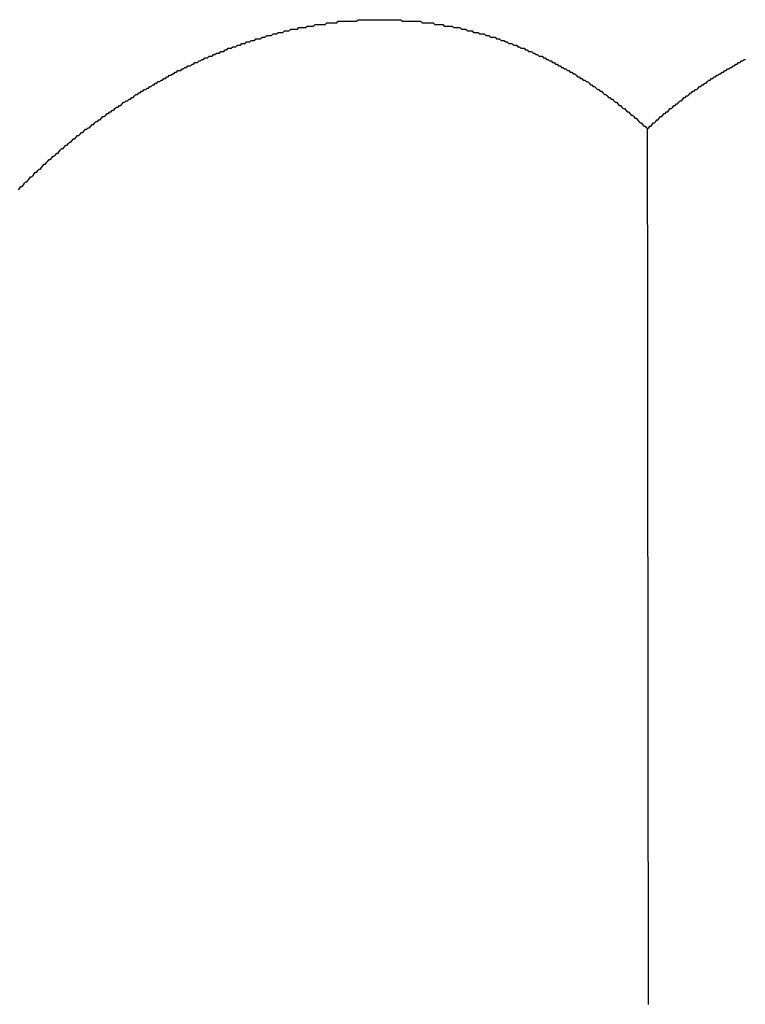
# Model space of a CAD drawing. Extents: x 1107 to 4046, y 937 to 3355.
# Tile 571 of 656: x 2182.986 to 2183.443, y 2684.705 to 2685.325. Entities that reach past the tile are written whole.
import ezdxf

# ---------------------------------------------------------------- set-up
doc = ezdxf.new("R2010")
doc.units = 0
doc.layers.add('KF_VIDA_L___C_REAR', color=7, linetype='CONTINUOUS')

# ---------------------------------------------------------------- blocks, each defined once
blk = doc.blocks.new('KF_VIDA_L___C_REAR')
at = {"layer": 'KF_VIDA_L___C_REAR'}
for points in [[(-3.99355, 996.005, 0), (-3.99281, 996.006, 0), (-3.99206, 996.007, 0), (-3.99131, 996.007, 0), (-3.99056, 996.008, 0), (-3.98981, 996.009, 0), (-3.98905, 996.01, 0), (-3.9883, 996.01, 0), (-3.98754, 996.011, 0), (-3.98678, 996.012, 0), (-3.98601, 996.013, 0), (-3.98525, 996.013, 0), (-3.98448, 996.014, 0), (-3.98371, 996.015, 0), (-3.98294, 996.016, 0), (-3.98217, 996.016, 0), (-3.98139, 996.017, 0), (-3.98062, 996.018, 0), (-3.97984, 996.018, 0), (-3.97906, 996.019, 0), (-3.97827, 996.02, 0), (-3.97749, 996.021, 0), (-3.9767, 996.021, 0), (-3.97591, 996.022, 0), (-3.97512, 996.023, 0), (-3.97433, 996.024, 0), (-3.97354, 996.024, 0), (-3.97274, 996.025, 0), (-3.97194, 996.026, 0), (-3.97114, 996.026, 0), (-3.97034, 996.027, 0), (-3.96954, 996.028, 0), (-3.96873, 996.028, 0), (-3.96793, 996.029, 0), (-3.96712, 996.03, 0), (-3.96631, 996.031, 0), (-3.9655, 996.031, 0), (-3.96468, 996.032, 0), (-3.96387, 996.033, 0), (-3.96305, 996.033, 0), (-3.96223, 996.034, 0), (-3.96141, 996.035, 0), (-3.96059, 996.035, 0), (-3.95977, 996.036, 0), (-3.95894, 996.037, 0), (-3.95812, 996.037, 0), (-3.95729, 996.038, 0), (-3.95646, 996.039, 0), (-3.95563, 996.039, 0), (-3.9548, 996.04, 0), (-3.95396, 996.041, 0), (-3.95313, 996.041, 0), (-3.95229, 996.042, 0), (-3.95145, 996.043, 0), (-3.95061, 996.043, 0), (-3.94977, 996.044, 0), (-3.94893, 996.044, 0), (-3.94809, 996.045, 0), (-3.94724, 996.046, 0), (-3.9464, 996.046, 0), (-3.94555, 996.047, 0), (-3.9447, 996.048, 0), (-3.94385, 996.048, 0), (-3.943, 996.049, 0), (-3.94215, 996.049, 0), (-3.9413, 996.05, 0), (-3.94044, 996.051, 0), (-3.93959, 996.051, 0), (-3.93873, 996.052, 0), (-3.93788, 996.053, 0), (-3.93702, 996.053, 0), (-3.93616, 996.054, 0), (-3.9353, 996.054, 0), (-3.93444, 996.055, 0), (-3.93358, 996.055, 0), (-3.93271, 996.056, 0), (-3.93185, 996.057, 0), (-3.93098, 996.057, 0), (-3.93012, 996.058, 0), (-3.92925, 996.058, 0), (-3.92838, 996.059, 0), (-3.92752, 996.06, 0), (-3.92665, 996.06, 0), (-3.92578, 996.061, 0), (-3.92491, 996.061, 0), (-3.92403, 996.062, 0), (-3.92316, 996.062, 0), (-3.92229, 996.063, 0), (-3.92142, 996.063, 0), (-3.92054, 996.064, 0), (-3.91967, 996.065, 0), (-3.91879, 996.065, 0), (-3.91792, 996.066, 0), (-3.91704, 996.066, 0), (-3.91616, 996.067, 0), (-3.91528, 996.067, 0), (-3.91441, 996.068, 0), (-3.91353, 996.068, 0), (-3.91265, 996.069, 0), (-3.91177, 996.069, 0), (-3.91089, 996.07, 0), (-3.91001, 996.07, 0), (-3.90913, 996.071, 0), (-3.90825, 996.071, 0), (-3.90736, 996.072, 0), (-3.90648, 996.072, 0), (-3.9056, 996.073, 0), (-3.90472, 996.073, 0), (-3.90383, 996.074, 0), (-3.90295, 996.074, 0), (-3.90207, 996.075, 0), (-3.90118, 996.075, 0), (-3.9003, 996.076, 0), (-3.89941, 996.076, 0), (-3.89853, 996.077, 0), (-3.89765, 996.077, 0), (-3.89676, 996.078, 0), (-3.89588, 996.078, 0), (-3.89499, 996.079, 0), (-3.89411, 996.079, 0), (-3.89322, 996.08, 0), (-3.89234, 996.08, 0), (-3.89145, 996.08, 0), (-3.89057, 996.081, 0), (-3.88968, 996.081, 0), (-3.8888, 996.082, 0), (-3.88791, 996.082, 0), (-3.88703, 996.083, 0), (-3.88614, 996.083, 0), (-3.88526, 996.083, 0), (-3.88437, 996.084, 0), (-3.88349, 996.084, 0), (-3.8826, 996.085, 0), (-3.88172, 996.085, 0), (-3.88083, 996.085, 0), (-3.87994, 996.086, 0), (-3.87905, 996.086, 0), (-3.87815, 996.087, 0), (-3.87725, 996.087, 0), (-3.87635, 996.088, 0), (-3.87544, 996.088, 0), (-3.87453, 996.088, 0), (-3.87362, 996.089, 0), (-3.87271, 996.089, 0), (-3.87179, 996.089, 0), (-3.87087, 996.09, 0), (-3.86995, 996.09, 0), (-3.86902, 996.091, 0), (-3.8681, 996.091, 0), (-3.86717, 996.091, 0), (-3.86623, 996.092, 0), (-3.8653, 996.092, 0), (-3.86436, 996.092, 0), (-3.86342, 996.093, 0), (-3.86248, 996.093, 0), (-3.86153, 996.094, 0), (-3.86059, 996.094, 0), (-3.85964, 996.094, 0), (-3.85869, 996.095, 0), (-3.85773, 996.095, 0), (-3.85678, 996.095, 0), (-3.85582, 996.096, 0), (-3.85486, 996.096, 0), (-3.8539, 996.096, 0), (-3.85293, 996.097, 0), (-3.85196, 996.097, 0), (-3.851, 996.097, 0), (-3.85002, 996.098, 0), (-3.84905, 996.098, 0), (-3.84808, 996.098, 0), (-3.8471, 996.099, 0), (-3.84612, 996.099, 0), (-3.84514, 996.099, 0), (-3.84416, 996.1, 0), (-3.84317, 996.1, 0), (-3.84219, 996.1, 0), (-3.8412, 996.1, 0), (-3.84021, 996.101, 0), (-3.83922, 996.101, 0), (-3.83823, 996.101, 0), (-3.83723, 996.102, 0), (-3.83623, 996.102, 0), (-3.83524, 996.102, 0), (-3.83424, 996.102, 0), (-3.83324, 996.103, 0), (-3.83223, 996.103, 0), (-3.83123, 996.103, 0), (-3.83022, 996.104, 0), (-3.82922, 996.104, 0), (-3.82821, 996.104, 0), (-3.8272, 996.104, 0), (-3.82619, 996.105, 0), (-3.82517, 996.105, 0), (-3.82416, 996.105, 0), (-3.82315, 996.105, 0), (-3.82213, 996.106, 0), (-3.82111, 996.106, 0), (-3.82009, 996.106, 0), (-3.81907, 996.106, 0), (-3.81805, 996.106, 0), (-3.81703, 996.107, 0), (-3.81601, 996.107, 0), (-3.81498, 996.107, 0), (-3.81396, 996.107, 0), (-3.81293, 996.107, 0), (-3.81191, 996.108, 0), (-3.81088, 996.108, 0), (-3.80985, 996.108, 0), (-3.80882, 996.108, 0), (-3.80779, 996.108, 0), (-3.80676, 996.109, 0), (-3.80573, 996.109, 0), (-3.80469, 996.109, 0), (-3.80366, 996.109, 0), (-3.80263, 996.109, 0), (-3.80159, 996.109, 0), (-3.80056, 996.109, 0), (-3.79952, 996.11, 0), (-3.79849, 996.11, 0), (-3.79745, 996.11, 0), (-3.79641, 996.11, 0), (-3.79537, 996.11, 0), (-3.79433, 996.11, 0), (-3.7933, 996.11, 0), (-3.79226, 996.111, 0), (-3.79122, 996.111, 0), (-3.79018, 996.111, 0), (-3.78914, 996.111, 0), (-3.7881, 996.111, 0), (-3.78706, 996.111, 0), (-3.78602, 996.111, 0), (-3.78497, 996.111, 0), (-3.78393, 996.111, 0), (-3.78289, 996.111, 0), (-3.78185, 996.111, 0), (-3.78081, 996.111, 0), (-3.77977, 996.112, 0), (-3.77873, 996.112, 0), (-3.77769, 996.112, 0), (-3.77665, 996.112, 0), (-3.77561, 996.112, 0), (-3.77457, 996.112, 0), (-3.77353, 996.112, 0), (-3.77249, 996.112, 0), (-3.77145, 996.112, 0), (-3.77041, 996.112, 0), (-3.76937, 996.112, 0), (-3.76833, 996.112, 0), (-3.76729, 996.112, 0), (-3.76625, 996.112, 0), (-3.76522, 996.112, 0), (-3.76418, 996.112, 0), (-3.76315, 996.112, 0), (-3.76211, 996.112, 0), (-3.76108, 996.112, 0), (-3.76004, 996.112, 0), (-3.75901, 996.112, 0), (-3.75798, 996.112, 0), (-3.75694, 996.112, 0), (-3.75591, 996.112, 0), (-3.75488, 996.112, 0), (-3.75386, 996.112, 0), (-3.75283, 996.112, 0), (-3.7518, 996.111, 0), (-3.75077, 996.111, 0), (-3.74975, 996.111, 0), (-3.74873, 996.111, 0), (-3.7477, 996.111, 0), (-3.74668, 996.111, 0), (-3.74566, 996.111, 0), (-3.74464, 996.111, 0), (-3.74362, 996.111, 0), (-3.74261, 996.111, 0), (-3.74159, 996.111, 0), (-3.74058, 996.111, 0), (-3.73956, 996.11, 0), (-3.73855, 996.11, 0), (-3.73754, 996.11, 0), (-3.73653, 996.11, 0), (-3.73553, 996.11, 0), (-3.73452, 996.11, 0), (-3.73352, 996.11, 0), (-3.73251, 996.11, 0), (-3.73151, 996.109, 0), (-3.73052, 996.109, 0), (-3.72952, 996.109, 0), (-3.72852, 996.109, 0), (-3.72753, 996.109, 0), (-3.72654, 996.109, 0), (-3.72555, 996.108, 0), (-3.72456, 996.108, 0), (-3.72357, 996.108, 0), (-3.72259, 996.108, 0), (-3.72161, 996.108, 0), (-3.72063, 996.108, 0), (-3.71965, 996.107, 0), (-3.71867, 996.107, 0), (-3.7177, 996.107, 0), (-3.71673, 996.107, 0), (-3.71576, 996.107, 0), (-3.71479, 996.106, 0), (-3.71383, 996.106, 0), (-3.71286, 996.106, 0), (-3.7119, 996.106, 0), (-3.71094, 996.105, 0), (-3.70998, 996.105, 0), (-3.70902, 996.105, 0), (-3.70806, 996.105, 0), (-3.7071, 996.104, 0), (-3.70614, 996.104, 0), (-3.70517, 996.104, 0), (-3.70421, 996.104, 0), (-3.70325, 996.103, 0), (-3.70228, 996.103, 0), (-3.70132, 996.103, 0), (-3.70035, 996.103, 0), (-3.69939, 996.102, 0), (-3.69843, 996.102, 0), (-3.69746, 996.102, 0), (-3.6965, 996.101, 0), (-3.69553, 996.101, 0), (-3.69457, 996.101, 0), (-3.6936, 996.101, 0), (-3.69264, 996.1, 0), (-3.69167, 996.1, 0), (-3.69071, 996.1, 0), (-3.68975, 996.099, 0), (-3.68878, 996.099, 0), (-3.68782, 996.099, 0), (-3.68686, 996.098, 0), (-3.68589, 996.098, 0), (-3.68493, 996.097, 0), (-3.68397, 996.097, 0), (-3.68301, 996.097, 0), (-3.68204, 996.096, 0), (-3.68108, 996.096, 0), (-3.68012, 996.096, 0), (-3.67916, 996.095, 0), (-3.6782, 996.095, 0), (-3.67725, 996.094, 0), (-3.67629, 996.094, 0), (-3.67533, 996.094, 0), (-3.67437, 996.093, 0), (-3.67342, 996.093, 0), (-3.67246, 996.092, 0), (-3.67151, 996.092, 0), (-3.67056, 996.092, 0), (-3.6696, 996.091, 0), (-3.66865, 996.091, 0), (-3.6677, 996.09, 0), (-3.66675, 996.09, 0), (-3.6658, 996.089, 0), (-3.66486, 996.089, 0), (-3.66391, 996.089, 0), (-3.66297, 996.088, 0), (-3.66202, 996.088, 0), (-3.66108, 996.087, 0), (-3.66014, 996.087, 0), (-3.6592, 996.086, 0), (-3.65826, 996.086, 0), (-3.65732, 996.085, 0), (-3.65639, 996.085, 0), (-3.65545, 996.084, 0), (-3.65452, 996.084, 0), (-3.65359, 996.083, 0), (-3.65265, 996.083, 0), (-3.65173, 996.082, 0), (-3.6508, 996.082, 0), (-3.64987, 996.081, 0), (-3.64895, 996.081, 0), (-3.64803, 996.08, 0), (-3.64711, 996.08, 0), (-3.64619, 996.079, 0), (-3.64527, 996.079, 0), (-3.64435, 996.078, 0), (-3.64344, 996.078, 0), (-3.64253, 996.077, 0), (-3.64162, 996.076, 0), (-3.64071, 996.076, 0), (-3.63981, 996.075, 0), (-3.6389, 996.075, 0), (-3.638, 996.074, 0), (-3.6371, 996.074, 0), (-3.6362, 996.073, 0), (-3.63531, 996.073, 0), (-3.63441, 996.072, 0), (-3.63352, 996.071, 0), (-3.63264, 996.071, 0), (-3.63175, 996.07, 0), (-3.63086, 996.07, 0), (-3.62998, 996.069, 0), (-3.6291, 996.068, 0), (-3.62823, 996.068, 0), (-3.62735, 996.067, 0), (-3.62648, 996.067, 0), (-3.62561, 996.066, 0), (-3.62474, 996.065, 0), (-3.62387, 996.065, 0), (-3.62301, 996.064, 0), (-3.62215, 996.063, 0), (-3.62129, 996.063, 0), (-3.62044, 996.062, 0), (-3.61958, 996.062, 0), (-3.61873, 996.061, 0), (-3.61788, 996.06, 0), (-3.61704, 996.06, 0), (-3.61619, 996.059, 0), (-3.61535, 996.058, 0), (-3.61451, 996.058, 0), (-3.61368, 996.057, 0), (-3.61285, 996.056, 0), (-3.61202, 996.056, 0), (-3.61119, 996.055, 0), (-3.61036, 996.054, 0), (-3.60954, 996.054, 0), (-3.60872, 996.053, 0), (-3.6079, 996.052, 0), (-3.60709, 996.052, 0), (-3.60628, 996.051, 0), (-3.60547, 996.05, 0), (-3.60466, 996.05, 0), (-3.60386, 996.049, 0), (-3.60306, 996.048, 0), (-3.60226, 996.047, 0), (-3.60147, 996.047, 0), (-3.60068, 996.046, 0), (-3.59989, 996.045, 0), (-3.5991, 996.045, 0), (-3.59832, 996.044, 0), (-3.59754, 996.043, 0)], [(-3.59754, 996.043, 0), (-3.59681, 996.044, 0), (-3.59608, 996.045, 0), (-3.59535, 996.045, 0), (-3.59462, 996.046, 0), (-3.59388, 996.047, 0), (-3.59314, 996.047, 0), (-3.5924, 996.048, 0), (-3.59165, 996.049, 0), (-3.5909, 996.049, 0), (-3.59015, 996.05, 0), (-3.5894, 996.051, 0), (-3.58864, 996.051, 0), (-3.58788, 996.052, 0), (-3.58712, 996.053, 0), (-3.58636, 996.053, 0), (-3.58559, 996.054, 0), (-3.58483, 996.054, 0), (-3.58406, 996.055, 0), (-3.58328, 996.056, 0), (-3.58251, 996.056, 0), (-3.58173, 996.057, 0), (-3.58095, 996.058, 0), (-3.58017, 996.058, 0), (-3.57938, 996.059, 0), (-3.5786, 996.059, 0), (-3.57781, 996.06, 0), (-3.57702, 996.061, 0), (-3.57622, 996.061, 0), (-3.57543, 996.062, 0), (-3.57463, 996.063, 0), (-3.57383, 996.063, 0), (-3.57303, 996.064, 0), (-3.57222, 996.064, 0), (-3.57141, 996.065, 0), (-3.57061, 996.066, 0), (-3.56979, 996.066, 0), (-3.56898, 996.067, 0), (-3.56817, 996.067, 0), (-3.56735, 996.068, 0), (-3.56653, 996.068, 0), (-3.56571, 996.069, 0), (-3.56488, 996.07, 0), (-3.56406, 996.07, 0), (-3.56323, 996.071, 0), (-3.5624, 996.071, 0), (-3.56157, 996.072, 0), (-3.56074, 996.072, 0), (-3.5599, 996.073, 0), (-3.55906, 996.074, 0), (-3.55822, 996.074, 0), (-3.55738, 996.075, 0), (-3.55654, 996.075, 0), (-3.55569, 996.076, 0), (-3.55485, 996.076, 0), (-3.554, 996.077, 0), (-3.55315, 996.077, 0), (-3.55229, 996.078, 0), (-3.55144, 996.078, 0), (-3.55058, 996.079, 0), (-3.54973, 996.079, 0), (-3.54887, 996.08, 0), (-3.54801, 996.08, 0), (-3.54715, 996.081, 0), (-3.54628, 996.081, 0), (-3.54542, 996.082, 0), (-3.54455, 996.082, 0), (-3.54368, 996.083, 0), (-3.54281, 996.083, 0), (-3.54194, 996.084, 0), (-3.54107, 996.084, 0), (-3.5402, 996.085, 0), (-3.53932, 996.085, 0), (-3.53845, 996.086, 0), (-3.53757, 996.086, 0), (-3.53669, 996.087, 0), (-3.53581, 996.087, 0)], [(-3.59696, 995.492, 0), (-3.59696, 995.496, 0), (-3.59697, 995.5, 0), (-3.59697, 995.504, 0), (-3.59698, 995.508, 0), (-3.59698, 995.512, 0), (-3.59699, 995.517, 0), (-3.59699, 995.521, 0), (-3.597, 995.525, 0), (-3.597, 995.529, 0), (-3.59701, 995.533, 0), (-3.59701, 995.537, 0), (-3.59702, 995.541, 0), (-3.59702, 995.544, 0), (-3.59702, 995.548, 0), (-3.59703, 995.552, 0), (-3.59703, 995.556, 0), (-3.59704, 995.56, 0), (-3.59704, 995.564, 0), (-3.59705, 995.568, 0), (-3.59705, 995.572, 0), (-3.59706, 995.576, 0), (-3.59706, 995.58, 0), (-3.59707, 995.584, 0), (-3.59707, 995.588, 0), (-3.59707, 995.592, 0), (-3.59708, 995.596, 0), (-3.59708, 995.6, 0), (-3.59709, 995.604, 0), (-3.59709, 995.608, 0), (-3.5971, 995.612, 0), (-3.5971, 995.616, 0), (-3.59711, 995.62, 0), (-3.59711, 995.623, 0), (-3.59711, 995.627, 0), (-3.59712, 995.631, 0), (-3.59712, 995.635, 0), (-3.59713, 995.639, 0), (-3.59713, 995.643, 0), (-3.59714, 995.647, 0), (-3.59714, 995.651, 0), (-3.59715, 995.655, 0), (-3.59715, 995.659, 0), (-3.59715, 995.663, 0), (-3.59716, 995.667, 0), (-3.59716, 995.671, 0), (-3.59717, 995.674, 0), (-3.59717, 995.678, 0), (-3.59718, 995.682, 0), (-3.59718, 995.686, 0), (-3.59718, 995.69, 0), (-3.59719, 995.694, 0), (-3.59719, 995.698, 0), (-3.5972, 995.702, 0), (-3.5972, 995.706, 0), (-3.5972, 995.71, 0), (-3.59721, 995.714, 0), (-3.59721, 995.718, 0), (-3.59722, 995.721, 0), (-3.59722, 995.725, 0), (-3.59723, 995.729, 0), (-3.59723, 995.733, 0), (-3.59723, 995.737, 0), (-3.59724, 995.741, 0), (-3.59724, 995.745, 0), (-3.59725, 995.749, 0), (-3.59725, 995.753, 0), (-3.59725, 995.757, 0), (-3.59726, 995.76, 0), (-3.59726, 995.764, 0), (-3.59727, 995.768, 0), (-3.59727, 995.772, 0), (-3.59728, 995.776, 0), (-3.59728, 995.78, 0), (-3.59728, 995.784, 0), (-3.59729, 995.788, 0), (-3.59729, 995.792, 0), (-3.5973, 995.795, 0), (-3.5973, 995.799, 0), (-3.5973, 995.803, 0), (-3.59731, 995.807, 0), (-3.59731, 995.811, 0), (-3.59732, 995.815, 0), (-3.59732, 995.819, 0), (-3.59732, 995.823, 0), (-3.59733, 995.827, 0), (-3.59733, 995.83, 0), (-3.59734, 995.834, 0), (-3.59734, 995.838, 0), (-3.59734, 995.842, 0), (-3.59735, 995.846, 0), (-3.59735, 995.85, 0), (-3.59735, 995.854, 0), (-3.59736, 995.858, 0), (-3.59736, 995.861, 0), (-3.59737, 995.865, 0), (-3.59737, 995.869, 0), (-3.59737, 995.873, 0), (-3.59738, 995.877, 0), (-3.59738, 995.881, 0), (-3.59739, 995.885, 0), (-3.59739, 995.889, 0), (-3.59739, 995.892, 0), (-3.5974, 995.896, 0), (-3.5974, 995.9, 0), (-3.59741, 995.904, 0), (-3.59741, 995.908, 0), (-3.59741, 995.912, 0), (-3.59742, 995.916, 0), (-3.59742, 995.92, 0), (-3.59742, 995.923, 0), (-3.59743, 995.927, 0), (-3.59743, 995.931, 0), (-3.59744, 995.935, 0), (-3.59744, 995.939, 0), (-3.59744, 995.943, 0), (-3.59745, 995.947, 0), (-3.59745, 995.95, 0), (-3.59746, 995.954, 0), (-3.59746, 995.958, 0), (-3.59746, 995.962, 0), (-3.59747, 995.966, 0), (-3.59747, 995.97, 0), (-3.59747, 995.974, 0), (-3.59748, 995.978, 0), (-3.59748, 995.981, 0), (-3.59749, 995.985, 0), (-3.59749, 995.989, 0), (-3.59749, 995.993, 0), (-3.5975, 995.997, 0), (-3.5975, 996.001, 0), (-3.5975, 996.005, 0), (-3.59751, 996.008, 0), (-3.59751, 996.012, 0), (-3.59752, 996.016, 0), (-3.59752, 996.02, 0), (-3.59752, 996.024, 0), (-3.59753, 996.028, 0), (-3.59753, 996.032, 0), (-3.59753, 996.035, 0), (-3.59754, 996.039, 0), (-3.59754, 996.043, 0)]]:
    blk.add_polyline3d(points, dxfattribs=at)

msp = doc.modelspace()

# ---------------------------------------------------------------- block references
at = {"layer": 'KF_VIDA_L___C_REAR'}
msp.add_blockref('KF_VIDA_L___C_REAR', (2186.97908, 1689.21316), dxfattribs=at)

doc.saveas('drawing.dxf')
